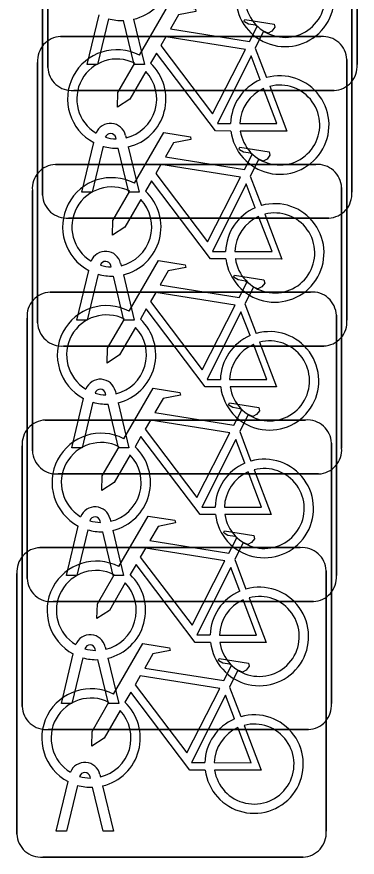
# Model space of a CAD drawing. Extents: x 160888 to 161385, y 386490 to 386908.
# Drawn here: x 161047.898 to 161048.998, y 386694.791 to 386697.504 of the extents above; entities that cross this region are included whole.
import ezdxf

# ---------------------------------------------------------------- set-up
doc = ezdxf.new("R2010")
doc.units = 0
doc.layers.add('IMGEO_Fietsenrek', color=7, linetype='Continuous')

msp = doc.modelspace()

# ---------------------------------------------------------------- linework, layer by layer
at = {"layer": 'IMGEO_Fietsenrek'}
for p, q in [((161048.9975, 386698.1911), (161048.9975, 386697.3502)), ((161048.9975, 386697.3502), (161048.9975, 386698.1911)), ((161047.9985, 386697.3409), (161047.9985, 386698.1818)), ((161047.9985, 386698.1818), (161047.9985, 386697.3409)), ((161047.9815, 386696.9289), (161047.9815, 386697.7698)), ((161047.9815, 386697.7698), (161047.9815, 386696.9289)), ((161048.9805, 386697.7791), (161048.9805, 386696.9382)), ((161048.9805, 386696.9382), (161048.9805, 386697.7791)), ((161048.1255, 386697.3503), (161048.1638, 386697.5103)), ((161048.1942, 386697.4981), (161048.1589, 386697.3503)), ((161048.277, 386697.3503), (161048.2431, 386697.492)), ((161048.2754, 386697.4963), (161048.3104, 386697.3503)), ((161048.0399, 386697.4405), (161048.8808, 386697.4405)), ((161048.8808, 386697.4405), (161048.0399, 386697.4405)), ((161048.6682, 386697.4032), (161048.7045, 386697.308)), ((161047.9655, 386696.5159), (161047.9655, 386697.3568)), ((161047.9655, 386697.3568), (161047.9655, 386696.5159)), ((161048.1589, 386697.3503), (161048.1255, 386697.3503)), ((161048.3104, 386697.3503), (161048.277, 386697.3503)), ((161048.9645, 386697.3661), (161048.9645, 386696.5252)), ((161048.9645, 386696.5252), (161048.9645, 386697.3661)), ((161048.9231, 386697.2665), (161048.0822, 386697.2665)), ((161048.0822, 386697.2665), (161048.9231, 386697.2665)), ((161048.2189, 386697.1099), (161048.2179, 386697.1142)), ((161048.2496, 386697.1214), (161048.2514, 386697.1135)), ((161048.1085, 386696.9383), (161048.1468, 386697.0983)), ((161048.1772, 386697.0861), (161048.1419, 386696.9383)), ((161048.26, 386696.9383), (161048.2261, 386697.08)), ((161048.2584, 386697.0843), (161048.2934, 386696.9383)), ((161048.0229, 386697.0275), (161048.8638, 386697.0275)), ((161048.8638, 386697.0275), (161048.0229, 386697.0275)), ((161048.6522, 386696.9902), (161048.6885, 386696.895)), ((161047.9485, 386696.1029), (161047.9485, 386696.9438)), ((161047.9485, 386696.9438), (161047.9485, 386696.1029)), ((161048.9475, 386696.9531), (161048.9475, 386696.1122)), ((161048.9475, 386696.1122), (161048.9475, 386696.9531)), ((161048.1419, 386696.9383), (161048.1085, 386696.9383)), ((161048.2934, 386696.9383), (161048.26, 386696.9383)), ((161048.9061, 386696.8545), (161048.0652, 386696.8545)), ((161048.0652, 386696.8545), (161048.9061, 386696.8545)), ((161048.2029, 386696.6969), (161048.2019, 386696.7012)), ((161048.2336, 386696.7084), (161048.2354, 386696.7005)), ((161048.0925, 386696.5253), (161048.1308, 386696.6853)), ((161048.1612, 386696.6731), (161048.1259, 386696.5253)), ((161048.2424, 386696.6713), (161048.2774, 386696.5253)), ((161048.244, 386696.5253), (161048.2101, 386696.667)), ((161048.0059, 386696.6155), (161048.8468, 386696.6155)), ((161048.8468, 386696.6155), (161048.0059, 386696.6155)), ((161048.6352, 386696.5772), (161048.6715, 386696.482)), ((161048.9305, 386696.5411), (161048.9305, 386695.7002)), ((161048.9305, 386695.7002), (161048.9305, 386696.5411)), ((161047.9315, 386695.6909), (161047.9315, 386696.5318)), ((161047.9315, 386696.5318), (161047.9315, 386695.6909)), ((161048.1259, 386696.5253), (161048.0925, 386696.5253)), ((161048.2774, 386696.5253), (161048.244, 386696.5253)), ((161048.8901, 386696.4415), (161048.0492, 386696.4415)), ((161048.0492, 386696.4415), (161048.8901, 386696.4415)), ((161048.1859, 386696.2839), (161048.1849, 386696.2882)), ((161048.2166, 386696.2954), (161048.2184, 386696.2875)), ((161048.0755, 386696.1123), (161048.1138, 386696.2723)), ((161048.1442, 386696.2601), (161048.1089, 386696.1123)), ((161048.227, 386696.1123), (161048.1931, 386696.254)), ((161048.2254, 386696.2583), (161048.2604, 386696.1123)), ((161047.9899, 386696.2025), (161048.8308, 386696.2025)), ((161048.8308, 386696.2025), (161047.9899, 386696.2025)), ((161048.6182, 386696.1652), (161048.6545, 386696.07)), ((161048.9145, 386696.1281), (161048.9145, 386695.2872)), ((161048.9145, 386695.2872), (161048.9145, 386696.1281)), ((161047.9155, 386695.2779), (161047.9155, 386696.1188)), ((161047.9155, 386696.1188), (161047.9155, 386695.2779)), ((161048.1089, 386696.1123), (161048.0755, 386696.1123)), ((161048.2604, 386696.1123), (161048.227, 386696.1123)), ((161048.8731, 386696.0285), (161048.0322, 386696.0285)), ((161048.0322, 386696.0285), (161048.8731, 386696.0285)), ((161048.1996, 386695.8834), (161048.2014, 386695.8755)), ((161048.0585, 386695.7003), (161048.0968, 386695.8603)), ((161048.1689, 386695.8719), (161048.1679, 386695.8762)), ((161048.1272, 386695.8481), (161048.0919, 386695.7003)), ((161048.21, 386695.7003), (161048.1761, 386695.842)), ((161048.2084, 386695.8463), (161048.2434, 386695.7003)), ((161047.9729, 386695.7905), (161048.8138, 386695.7905)), ((161048.8138, 386695.7905), (161047.9729, 386695.7905)), ((161048.6022, 386695.7522), (161048.6385, 386695.657)), ((161047.8985, 386694.8659), (161047.8985, 386695.7068)), ((161047.8985, 386695.7068), (161047.8985, 386694.8659)), ((161048.0919, 386695.7003), (161048.0585, 386695.7003)), ((161048.2434, 386695.7003), (161048.21, 386695.7003)), ((161048.8975, 386695.7161), (161048.8975, 386694.8752)), ((161048.8975, 386694.8752), (161048.8975, 386695.7161)), ((161048.8561, 386695.6165), (161048.0152, 386695.6165)), ((161048.0152, 386695.6165), (161048.8561, 386695.6165)), ((161048.0425, 386695.2873), (161048.0808, 386695.4473)), ((161048.1529, 386695.4589), (161048.1519, 386695.4632)), ((161048.1836, 386695.4704), (161048.1854, 386695.4625)), ((161048.1112, 386695.4351), (161048.0759, 386695.2873)), ((161048.194, 386695.2873), (161048.1601, 386695.429)), ((161048.1924, 386695.4333), (161048.2274, 386695.2873)), ((161048.5852, 386695.3402), (161048.6215, 386695.245)), ((161048.0759, 386695.2873), (161048.0425, 386695.2873)), ((161048.2274, 386695.2873), (161048.194, 386695.2873)), ((161048.8401, 386695.2035), (161047.9992, 386695.2035)), ((161047.9992, 386695.2035), (161048.8401, 386695.2035)), ((161048.1359, 386695.0469), (161048.1349, 386695.0512)), ((161048.1666, 386695.0584), (161048.1684, 386695.0505)), ((161048.0255, 386694.8753), (161048.0638, 386695.0353)), ((161048.0942, 386695.0231), (161048.0589, 386694.8753)), ((161048.177, 386694.8753), (161048.1431, 386695.017)), ((161048.1754, 386695.0213), (161048.2104, 386694.8753)), ((161048.0589, 386694.8753), (161048.0255, 386694.8753)), ((161048.2104, 386694.8753), (161048.177, 386694.8753)), ((161048.8231, 386694.7915), (161047.9822, 386694.7915)), ((161047.9822, 386694.7915), (161048.8231, 386694.7915))]:
    msp.add_line(p, q, dxfattribs=at)
for points in [[(161048.2941, 386697.3802), (161048.3888, 386697.5437), (161048.475, 386697.5299), (161048.4767, 386697.5212), (161048.4206, 386697.5103), (161048.3944, 386697.465), (161048.6496, 386697.4242)], [(161048.6496, 386697.4242), (161048.6746, 386697.473), (161048.6695, 386697.477), (161048.6463, 386697.4807), (161048.6336, 386697.4882), (161048.6326, 386697.4913), (161048.6348, 386697.4959), (161048.7296, 386697.4808), (161048.7319, 386697.4705), (161048.7225, 386697.4581), (161048.7101, 386697.4517), (161048.6956, 386697.4579), (161048.6682, 386697.4032)], [(161048.6367, 386697.399), (161048.3799, 386697.44), (161048.3632, 386697.4112), (161048.5302, 386697.1909), (161048.6367, 386697.399)], [(161048.5898, 386697.1355), (161048.5401, 386697.1356), (161048.3494, 386697.3873), (161048.3304, 386697.3545)], [(161048.6847, 386697.301), (161048.6554, 386697.3778), (161048.546, 386697.1597), (161048.5887, 386697.1596)], [(161048.3148, 386697.3277), (161048.2632, 386697.2385), (161048.2233, 386697.2125), (161048.2245, 386697.26), (161048.279, 386697.3542)], [(161048.6187, 386697.1595), (161048.7386, 386697.1593), (161048.6954, 386697.2729)], [(161048.7152, 386697.2798), (161048.7702, 386697.1352), (161048.6201, 386697.1355)], [(161048.2781, 386696.9672), (161048.3728, 386697.1307), (161048.459, 386697.1169), (161048.4607, 386697.1082), (161048.4046, 386697.0973), (161048.3784, 386697.052), (161048.6336, 386697.0112)], [(161048.6336, 386697.0112), (161048.6586, 386697.06), (161048.6535, 386697.064), (161048.6303, 386697.0677), (161048.6176, 386697.0752), (161048.6166, 386697.0783), (161048.6188, 386697.0829), (161048.7136, 386697.0678), (161048.7159, 386697.0575), (161048.7065, 386697.0451), (161048.6941, 386697.0387), (161048.6796, 386697.0449), (161048.6522, 386696.9902)], [(161048.6207, 386696.986), (161048.3639, 386697.027), (161048.3472, 386696.9982), (161048.5142, 386696.7779), (161048.6207, 386696.986)], [(161048.5738, 386696.7225), (161048.5241, 386696.7226), (161048.3334, 386696.9743), (161048.3144, 386696.9415)], [(161048.2988, 386696.9147), (161048.2472, 386696.8255), (161048.2073, 386696.7995), (161048.2085, 386696.847), (161048.263, 386696.9412)], [(161048.6687, 386696.888), (161048.6394, 386696.9648), (161048.53, 386696.7467), (161048.5727, 386696.7466)], [(161048.6027, 386696.7465), (161048.7226, 386696.7463), (161048.6794, 386696.8599)], [(161048.6992, 386696.8668), (161048.7542, 386696.7222), (161048.6041, 386696.7225)], [(161048.2611, 386696.5542), (161048.3558, 386696.7177), (161048.442, 386696.7039), (161048.4437, 386696.6952), (161048.3876, 386696.6843), (161048.3614, 386696.639), (161048.6166, 386696.5982)], [(161048.6166, 386696.5982), (161048.6416, 386696.647), (161048.6365, 386696.651), (161048.6133, 386696.6547), (161048.6006, 386696.6622), (161048.5996, 386696.6653), (161048.6018, 386696.6699), (161048.6966, 386696.6548), (161048.6989, 386696.6445), (161048.6895, 386696.6321), (161048.6771, 386696.6257), (161048.6626, 386696.6319), (161048.6352, 386696.5772)], [(161048.6037, 386696.573), (161048.3469, 386696.614), (161048.3302, 386696.5852), (161048.4972, 386696.3649), (161048.6037, 386696.573)], [(161048.5568, 386696.3095), (161048.5071, 386696.3096), (161048.3164, 386696.5613), (161048.2974, 386696.5285)], [(161048.6517, 386696.475), (161048.6224, 386696.5518), (161048.513, 386696.3337), (161048.5557, 386696.3336)], [(161048.2818, 386696.5017), (161048.2302, 386696.4125), (161048.1903, 386696.3865), (161048.1915, 386696.434), (161048.246, 386696.5282)], [(161048.6822, 386696.4538), (161048.7372, 386696.3092), (161048.5871, 386696.3095)], [(161048.5857, 386696.3335), (161048.7056, 386696.3333), (161048.6624, 386696.4469)], [(161048.2441, 386696.1422), (161048.3388, 386696.3057), (161048.425, 386696.2919), (161048.4267, 386696.2832), (161048.3706, 386696.2723), (161048.3444, 386696.227), (161048.5996, 386696.1862)], [(161048.5996, 386696.1862), (161048.6246, 386696.235), (161048.6195, 386696.239), (161048.5963, 386696.2427), (161048.5836, 386696.2502), (161048.5826, 386696.2533), (161048.5848, 386696.2579), (161048.6796, 386696.2428), (161048.6819, 386696.2325), (161048.6725, 386696.2201), (161048.6601, 386696.2137), (161048.6456, 386696.2199), (161048.6182, 386696.1652)], [(161048.5867, 386696.161), (161048.3299, 386696.202), (161048.3132, 386696.1732), (161048.4802, 386695.9529), (161048.5867, 386696.161)], [(161048.5398, 386695.8975), (161048.4901, 386695.8976), (161048.2994, 386696.1493), (161048.2804, 386696.1165)], [(161048.6347, 386696.063), (161048.6054, 386696.1398), (161048.496, 386695.9217), (161048.5387, 386695.9216)], [(161048.2648, 386696.0897), (161048.2132, 386696.0005), (161048.1733, 386695.9745), (161048.1745, 386696.022), (161048.229, 386696.1162)], [(161048.5687, 386695.9215), (161048.6886, 386695.9213), (161048.6454, 386696.0349)], [(161048.6652, 386696.0418), (161048.7202, 386695.8972), (161048.5701, 386695.8975)], [(161048.2281, 386695.7292), (161048.3228, 386695.8927), (161048.409, 386695.8789), (161048.4107, 386695.8702), (161048.3546, 386695.8593), (161048.3284, 386695.814), (161048.5836, 386695.7732)], [(161048.5836, 386695.7732), (161048.6086, 386695.822), (161048.6035, 386695.826), (161048.5803, 386695.8297), (161048.5676, 386695.8372), (161048.5666, 386695.8403), (161048.5688, 386695.8449), (161048.6636, 386695.8298), (161048.6659, 386695.8195), (161048.6565, 386695.8071), (161048.6441, 386695.8007), (161048.6296, 386695.8069), (161048.6022, 386695.7522)], [(161048.5707, 386695.748), (161048.3139, 386695.789), (161048.2972, 386695.7602), (161048.4642, 386695.5399), (161048.5707, 386695.748)], [(161048.5238, 386695.4845), (161048.4741, 386695.4846), (161048.2834, 386695.7363), (161048.2644, 386695.7035)], [(161048.6187, 386695.65), (161048.5894, 386695.7268), (161048.48, 386695.5087), (161048.5227, 386695.5086)], [(161048.2488, 386695.6767), (161048.1972, 386695.5875), (161048.1573, 386695.5615), (161048.1585, 386695.609), (161048.213, 386695.7032)], [(161048.5527, 386695.5085), (161048.6726, 386695.5083), (161048.6294, 386695.6219)], [(161048.6492, 386695.6288), (161048.7042, 386695.4842), (161048.5541, 386695.4845)], [(161048.2111, 386695.3172), (161048.3058, 386695.4807), (161048.392, 386695.4669), (161048.3937, 386695.4582), (161048.3376, 386695.4473), (161048.3114, 386695.402), (161048.5666, 386695.3612)], [(161048.5666, 386695.3612), (161048.5916, 386695.41), (161048.5865, 386695.414), (161048.5633, 386695.4177), (161048.5506, 386695.4252), (161048.5496, 386695.4283), (161048.5518, 386695.4329), (161048.6466, 386695.4178), (161048.6489, 386695.4075), (161048.6395, 386695.3951), (161048.6271, 386695.3887), (161048.6126, 386695.3949), (161048.5852, 386695.3402)], [(161048.5537, 386695.336), (161048.2969, 386695.377), (161048.2802, 386695.3482), (161048.4472, 386695.1279), (161048.5537, 386695.336)], [(161048.5068, 386695.0725), (161048.4571, 386695.0726), (161048.2664, 386695.3243), (161048.2474, 386695.2915)], [(161048.6017, 386695.238), (161048.5724, 386695.3148), (161048.463, 386695.0967), (161048.5057, 386695.0966)], [(161048.2318, 386695.2647), (161048.1802, 386695.1755), (161048.1403, 386695.1495), (161048.1415, 386695.197), (161048.196, 386695.2912)], [(161048.5357, 386695.0965), (161048.6556, 386695.0963), (161048.6124, 386695.2099)], [(161048.6322, 386695.2168), (161048.6872, 386695.0722), (161048.5371, 386695.0725)]]:
    msp.add_lwpolyline(points, dxfattribs=at)
for centre, radius, start, end in [((161048.2381, 386697.6509), 0.159, 283.5766, 46.6042), ((161048.7647, 386697.5669), 0.159, 187.0065, 105.7708), ((161048.7647, 386697.5669), 0.129, 188.6715, 104.5883), ((161048.2381, 386697.6509), 0.159, 253.9967, 271.7867), ((161048.0432, 386697.3626), 0.0779, 92.4484, 184.2845), ((161048.0432, 386697.3626), 0.0779, 92.4484, 184.2845), ((161048.8866, 386697.3628), 0.0779, 2.4484, 94.2845), ((161048.8866, 386697.3628), 0.0779, 2.4484, 94.2845), ((161048.2211, 386697.2389), 0.159, 62.6766, 242.1369), ((161048.2211, 386697.2389), 0.129, 63.3192, 238.903), ((161048.2211, 386697.2389), 0.159, 283.5766, 46.6042), ((161048.9198, 386697.3444), 0.0779, 272.4484, 4.2845), ((161048.9198, 386697.3444), 0.0779, 272.4484, 4.2845), ((161048.0764, 386697.3442), 0.0779, 182.4484, 274.2845), ((161048.0764, 386697.3442), 0.0779, 182.4484, 274.2845), ((161048.2211, 386697.2389), 0.129, 283.6043, 43.4302), ((161048.7477, 386697.1549), 0.159, 113.3408, 178.3217), ((161048.7477, 386697.1549), 0.159, 187.0065, 105.7708), ((161048.7477, 386697.1549), 0.129, 113.923, 177.9556), ((161048.7477, 386697.1549), 0.129, 188.6715, 104.5883), ((161048.2009, 386697.1103), 0.0499, 12.8025, 158.6934), ((161048.2009, 386697.1103), 0.0174, 12.8025, 163.4502), ((161048.2211, 386697.2389), 0.129, 253.415, 269.0204), ((161048.2211, 386697.2389), 0.159, 253.9967, 271.7867), ((161048.0262, 386696.9496), 0.0779, 92.4484, 184.2845), ((161048.0262, 386696.9496), 0.0779, 92.4484, 184.2845), ((161048.8696, 386696.9498), 0.0779, 2.4484, 94.2845), ((161048.8696, 386696.9498), 0.0779, 2.4484, 94.2845), ((161048.2051, 386696.8259), 0.159, 62.6766, 242.1369), ((161048.2051, 386696.8259), 0.129, 63.3192, 238.903), ((161048.2051, 386696.8259), 0.159, 283.5766, 46.6042), ((161048.0594, 386696.9322), 0.0779, 182.4484, 274.2845), ((161048.0594, 386696.9322), 0.0779, 182.4484, 274.2845), ((161048.2051, 386696.8259), 0.129, 283.6043, 43.4302), ((161048.9028, 386696.9324), 0.0779, 272.4484, 4.2845), ((161048.9028, 386696.9324), 0.0779, 272.4484, 4.2845), ((161048.7317, 386696.7419), 0.159, 113.3408, 178.3217), ((161048.7317, 386696.7419), 0.159, 187.0065, 105.7708), ((161048.7317, 386696.7419), 0.129, 113.923, 177.9556), ((161048.7317, 386696.7419), 0.129, 188.6715, 104.5883), ((161048.1849, 386696.6973), 0.0499, 12.8025, 158.6934), ((161048.1849, 386696.6973), 0.0174, 12.8025, 163.4502), ((161048.2051, 386696.8259), 0.129, 253.415, 269.0204), ((161048.2051, 386696.8259), 0.159, 253.9967, 271.7867), ((161048.0092, 386696.5376), 0.0779, 92.4484, 184.2845), ((161048.0092, 386696.5376), 0.0779, 92.4484, 184.2845), ((161048.8526, 386696.5378), 0.0779, 2.4484, 94.2845), ((161048.8526, 386696.5378), 0.0779, 2.4484, 94.2845), ((161048.1881, 386696.4129), 0.159, 62.6766, 242.1369), ((161048.1881, 386696.4129), 0.129, 63.3192, 238.903), ((161048.0434, 386696.5192), 0.0779, 182.4484, 274.2845), ((161048.0434, 386696.5192), 0.0779, 182.4484, 274.2845), ((161048.1881, 386696.4129), 0.159, 283.5766, 46.6042), ((161048.8868, 386696.5194), 0.0779, 272.4484, 4.2845), ((161048.8868, 386696.5194), 0.0779, 272.4484, 4.2845), ((161048.1881, 386696.4129), 0.129, 283.6043, 43.4302), ((161048.7147, 386696.3289), 0.159, 187.0065, 105.7708), ((161048.7147, 386696.3289), 0.159, 113.3408, 178.3217), ((161048.7147, 386696.3289), 0.129, 188.6715, 104.5883), ((161048.7147, 386696.3289), 0.129, 113.923, 177.9556), ((161048.1679, 386696.2843), 0.0499, 12.8025, 158.6934), ((161048.1679, 386696.2843), 0.0174, 12.8025, 163.4502), ((161048.1881, 386696.4129), 0.129, 253.415, 269.0204), ((161048.1881, 386696.4129), 0.159, 253.9967, 271.7867), ((161047.9932, 386696.1246), 0.0779, 92.4484, 184.2845), ((161047.9932, 386696.1246), 0.0779, 92.4484, 184.2845), ((161048.8366, 386696.1248), 0.0779, 2.4484, 94.2845), ((161048.8366, 386696.1248), 0.0779, 2.4484, 94.2845), ((161048.1711, 386696.0009), 0.159, 62.6766, 242.1369), ((161048.1711, 386696.0009), 0.129, 63.3192, 238.903), ((161048.0264, 386696.1062), 0.0779, 182.4484, 274.2845), ((161048.0264, 386696.1062), 0.0779, 182.4484, 274.2845), ((161048.1711, 386696.0009), 0.159, 283.5766, 46.6042), ((161048.8698, 386696.1064), 0.0779, 272.4484, 4.2845), ((161048.8698, 386696.1064), 0.0779, 272.4484, 4.2845), ((161048.1711, 386696.0009), 0.129, 283.6043, 43.4302), ((161048.6977, 386695.9169), 0.159, 187.0065, 105.7708), ((161048.6977, 386695.9169), 0.159, 113.3408, 178.3217), ((161048.6977, 386695.9169), 0.129, 188.6715, 104.5883), ((161048.6977, 386695.9169), 0.129, 113.923, 177.9556), ((161048.1509, 386695.8723), 0.0499, 12.8025, 158.6934), ((161048.1509, 386695.8723), 0.0174, 12.8025, 163.4502), ((161048.1711, 386696.0009), 0.129, 253.415, 269.0204), ((161048.1711, 386696.0009), 0.159, 253.9967, 271.7867), ((161047.9762, 386695.7126), 0.0779, 92.4484, 184.2845), ((161047.9762, 386695.7126), 0.0779, 92.4484, 184.2845), ((161048.8196, 386695.7128), 0.0779, 2.4484, 94.2845), ((161048.8196, 386695.7128), 0.0779, 2.4484, 94.2845), ((161048.1551, 386695.5879), 0.159, 62.6766, 242.1369), ((161048.1551, 386695.5879), 0.129, 63.3192, 238.903), ((161048.1551, 386695.5879), 0.159, 283.5766, 46.6042), ((161048.8528, 386695.6944), 0.0779, 272.4484, 4.2845), ((161048.8528, 386695.6944), 0.0779, 272.4484, 4.2845), ((161048.0094, 386695.6942), 0.0779, 182.4484, 274.2845), ((161048.0094, 386695.6942), 0.0779, 182.4484, 274.2845), ((161048.1551, 386695.5879), 0.129, 283.6043, 43.4302), ((161048.6817, 386695.5039), 0.159, 113.3408, 178.3217), ((161048.6817, 386695.5039), 0.159, 187.0065, 105.7708), ((161048.6817, 386695.5039), 0.129, 113.923, 177.9556), ((161048.6817, 386695.5039), 0.129, 188.6715, 104.5883), ((161048.1349, 386695.4593), 0.0499, 12.8025, 158.6934), ((161048.1349, 386695.4593), 0.0174, 12.8025, 163.4502), ((161048.1551, 386695.5879), 0.129, 253.415, 269.0204), ((161048.1551, 386695.5879), 0.159, 253.9967, 271.7867), ((161048.1381, 386695.1759), 0.159, 62.6766, 242.1369), ((161048.1381, 386695.1759), 0.129, 63.3192, 238.903), ((161048.1381, 386695.1759), 0.159, 283.5766, 46.6042), ((161048.8368, 386695.2814), 0.0779, 272.4484, 4.2845), ((161048.8368, 386695.2814), 0.0779, 272.4484, 4.2845), ((161047.9934, 386695.2812), 0.0779, 182.4484, 274.2845), ((161047.9934, 386695.2812), 0.0779, 182.4484, 274.2845), ((161048.1381, 386695.1759), 0.129, 283.6043, 43.4302), ((161048.6647, 386695.0919), 0.159, 113.3408, 178.3217), ((161048.6647, 386695.0919), 0.159, 187.0065, 105.7708), ((161048.6647, 386695.0919), 0.129, 113.923, 177.9556), ((161048.6647, 386695.0919), 0.129, 188.6715, 104.5883), ((161048.1179, 386695.0473), 0.0499, 12.8025, 158.6934), ((161048.1179, 386695.0473), 0.0174, 12.8025, 163.4502), ((161048.1381, 386695.1759), 0.129, 253.415, 269.0204), ((161048.1381, 386695.1759), 0.159, 253.9967, 271.7867), ((161047.9764, 386694.8692), 0.0779, 182.4484, 274.2845), ((161047.9764, 386694.8692), 0.0779, 182.4484, 274.2845), ((161048.8198, 386694.8694), 0.0779, 272.4484, 4.2845), ((161048.8198, 386694.8694), 0.0779, 272.4484, 4.2845)]:
    msp.add_arc(centre, radius, start, end, dxfattribs=at)

doc.saveas('drawing.dxf')
